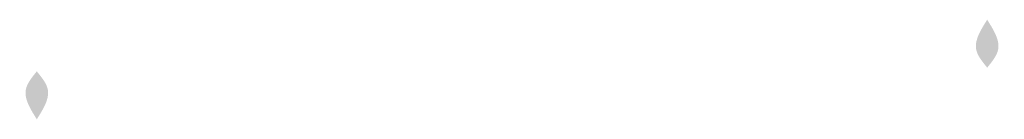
# Model space of a CAD drawing. Header units: metres. Extents: x 1959 to 4131, y 3282 to 4313.
# Tile 356 of 356: x 4130.3942 to 4131.035, y 3281.6538 to 3281.7185. Entities that reach past the tile are written whole.
import ezdxf

# ---------------------------------------------------------------- set-up
doc = ezdxf.new("R2010")
doc.units = ezdxf.units.M

msp = doc.modelspace()

# ---------------------------------------------------------------- hatches: boundary and pattern name
at = {"transparency": 33554539}
h = msp.add_hatch(color=256, dxfattribs=at)
h.dxf.hatch_style = 1
edge = h.paths.add_edge_path()
edge.add_spline(control_points=[(4131.02381, 3281.68736), (4131.02701, 3281.69131), (4131.03495, 3281.70088), (4131.02794, 3281.71199), (4131.02381, 3281.71855)], knot_values=[0.167895, 0.167895, 0.167895, 0.167895, 0.233706, 0.32858, 0.32858, 0.32858, 0.32858], degree=3, periodic=0)
edge.add_spline(control_points=[(4131.02381, 3281.71855), (4131.01967, 3281.71199), (4131.01266, 3281.70088), (4131.02061, 3281.69131), (4131.02381, 3281.68736)], knot_values=[0.167895, 0.167895, 0.167895, 0.167895, 0.262769, 0.32858, 0.32858, 0.32858, 0.32858], degree=3, periodic=0)
edge = h.paths.add_edge_path()
edge.add_spline(control_points=[(4130.40531, 3281.65376), (4130.40945, 3281.66032), (4130.41646, 3281.67143), (4130.40851, 3281.68099), (4130.40531, 3281.68495)], knot_values=[0.167895, 0.167895, 0.167895, 0.167895, 0.262769, 0.32858, 0.32858, 0.32858, 0.32858], degree=3, periodic=0)
edge.add_spline(control_points=[(4130.40531, 3281.68495), (4130.40211, 3281.68099), (4130.39417, 3281.67143), (4130.40118, 3281.66032), (4130.40531, 3281.65376)], knot_values=[0.167895, 0.167895, 0.167895, 0.167895, 0.233706, 0.32858, 0.32858, 0.32858, 0.32858], degree=3, periodic=0)

doc.saveas('drawing.dxf')
